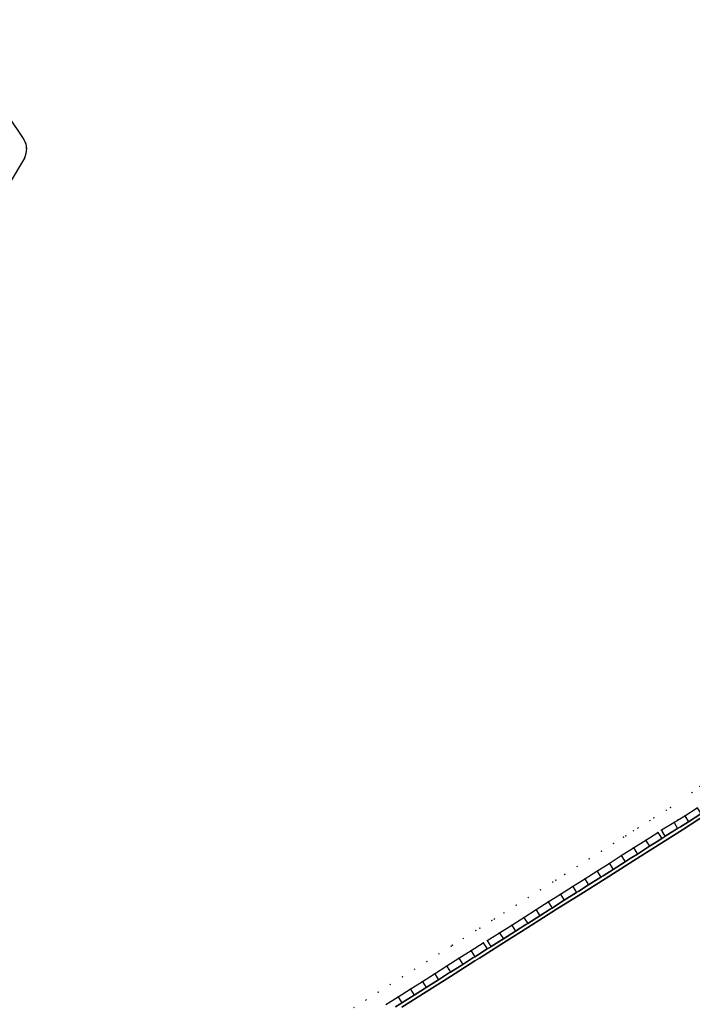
# Model space of a CAD drawing. Header units: metres. Extents: x 174791 to 179073, y 406431 to 409043.
# Tile 277 of 314: x 177918 to 178011, y 408172 to 408308. Entities that reach past the tile are written whole.
import ezdxf

# ---------------------------------------------------------------- set-up
doc = ezdxf.new("R2010")
doc.units = ezdxf.units.M
doc.linetypes.add('DOT', pattern=[6.35, 0, -6.35])
for name, color, linetype in [('terreindeelbegroeid', 254, 'DOT'), ('terreindeelonbegroeid', 254, 'DOT'), ('waterdeel', 254, 'Continuous'), ('wegdeel_molgoot', 254, 'Continuous'), ('wegdeel_rijbaan', 254, 'Continuous'), ('wegdeel_start_landingsbaan', 254, 'Continuous'), ('weginrichtingselement_voeg_vliegtuigverharding', 254, 'Continuous')]:
    doc.layers.add(name, color=color, linetype=linetype)

msp = doc.modelspace()

# ---------------------------------------------------------------- linework, layer by layer
at = {"layer": 'terreindeelbegroeid'}
for points in [[(177909.898, 408274.765, 0), (177918.475, 408289.03, 0), (177918.676, 408289.671, 0), (177918.728, 408290.34, 0), (177918.632, 408290.997, 0), (177918.392, 408291.617, 0), (177907.212, 408308.214, 0)], [(178012.106, 408201.863, 0), (178011.053, 408201.025, 0), (178008.058, 408198.935, 0), (178007.477, 408198.572, 0), (178005.733, 408197.513, 0), (178005.21, 408197.157, 0), (178003.547, 408196.104, 0), (178002.91, 408195.701, 0), (178001.858, 408195.034, 0), (178001.549, 408194.839, 0), (178000.168, 408193.964, 0), (177998.479, 408192.894, 0), (177996.789, 408191.823, 0), (177995.099, 408190.753, 0), (177993.41, 408189.683, 0), (177992.147, 408188.883, 0), (177991.72, 408188.613, 0), (177990.031, 408187.543, 0), (177988.341, 408186.472, 0), (177986.652, 408185.402, 0), (177984.962, 408184.332, 0), (177983.623, 408183.484, 0), (177983.272, 408183.262, 0), (177981.619, 408182.214, 0), (177981.045, 408181.885, 0), (177979.323, 408180.795, 0), (177977.822, 408179.844, 0), (177977.636, 408179.727, 0), (177975.95, 408178.66, 0), (177974.263, 408177.592, 0), (177972.576, 408176.525, 0), (177970.89, 408175.457, 0), (177969.203, 408174.39, 0), (177967.517, 408173.323, 0), (177965.83, 408172.255, 0), (177964.144, 408171.188, 0)], [(177964.144, 408171.188, 0), (177965.83, 408172.255, 0), (177967.517, 408173.323, 0), (177969.203, 408174.39, 0), (177970.89, 408175.457, 0), (177972.576, 408176.525, 0), (177974.263, 408177.592, 0), (177975.95, 408178.66, 0), (177977.636, 408179.727, 0), (177977.822, 408179.844, 0), (177979.323, 408180.795, 0), (177981.045, 408181.885, 0), (177981.619, 408182.214, 0), (177983.272, 408183.262, 0), (177983.623, 408183.484, 0), (177984.962, 408184.332, 0), (177986.652, 408185.402, 0), (177988.341, 408186.472, 0), (177990.031, 408187.543, 0), (177991.72, 408188.613, 0), (177992.147, 408188.883, 0), (177993.41, 408189.683, 0), (177995.099, 408190.753, 0), (177996.789, 408191.823, 0), (177998.479, 408192.894, 0), (178000.168, 408193.964, 0), (178001.549, 408194.839, 0), (178001.858, 408195.034, 0), (178002.91, 408195.701, 0), (178003.547, 408196.104, 0), (178005.21, 408197.157, 0), (178005.733, 408197.513, 0), (178007.477, 408198.572, 0), (178008.058, 408198.935, 0), (178011.053, 408201.025, 0), (178009.118, 408197.239, 0), (178008.526, 408196.869, 0), (178006.815, 408195.83, 0), (178006.307, 408195.485, 0), (178004.617, 408194.415, 0), (178002.928, 408193.345, 0), (178001.238, 408192.274, 0), (177999.549, 408191.204, 0), (177997.859, 408190.134, 0), (177996.17, 408189.064, 0), (177994.48, 408187.994, 0), (177992.79, 408186.923, 0), (177991.101, 408185.853, 0), (177989.411, 408184.783, 0), (177987.722, 408183.713, 0), (177986.032, 408182.642, 0), (177984.343, 408181.572, 0), (177982.653, 408180.502, 0), (177982.079, 408180.172, 0), (177980.392, 408179.105, 0), (177978.706, 408178.037, 0), (177977.019, 408176.97, 0), (177975.333, 408175.902, 0), (177973.646, 408174.835, 0), (177971.96, 408173.767, 0), (177970.273, 408172.7, 0), (177968.586, 408171.633, 0)], [(178011.744, 408198.895, 0), (178010.038, 408197.814, 0), (178009.118, 408197.239, 0), (178011.053, 408201.025, 0), (178012.106, 408201.863, 0)]]:
    msp.add_polyline3d(points, dxfattribs=at)
at = {"layer": 'terreindeelonbegroeid'}
for points in [[(178007.334, 408194.975, 0), (178006.842, 408194.64, 0), (178006.389, 408195.355, 0), (178006.307, 408195.485, 0), (178006.815, 408195.83, 0), (178006.906, 408195.681, 0)], [(177983.188, 408179.657, 0), (177982.614, 408179.327, 0), (177982.153, 408180.055, 0), (177982.079, 408180.172, 0), (177982.653, 408180.502, 0), (177982.712, 408180.408, 0)]]:
    msp.add_polyline3d(points, close=True, dxfattribs=at)
at = {"layer": 'waterdeel'}
msp.add_polyline3d([(177907.212, 408308.214, 0), (177918.392, 408291.617, 0), (177918.632, 408290.997, 0), (177918.728, 408290.34, 0), (177918.676, 408289.671, 0), (177918.475, 408289.03, 0), (177909.898, 408274.765, 0)], dxfattribs=at)
at = {"layer": 'wegdeel_molgoot'}
for points in [[(177969.93, 408171.299, 0), (177970.543, 408171.688, 0), (177970.808, 408171.855, 0), (177972.494, 408172.922, 0), (177973.916, 408173.822, 0), (177974.181, 408173.99, 0), (177975.868, 408175.057, 0), (177977.287, 408175.956, 0), (177977.554, 408176.125, 0), (177979.241, 408177.192, 0), (177980.66, 408178.09, 0), (177980.927, 408178.26, 0), (177981.28, 408178.483, 0), (177982.614, 408179.327, 0), (177983.188, 408179.657, 0), (177984.653, 408180.585, 0), (177984.878, 408180.727, 0), (177986.567, 408181.798, 0), (177988.012, 408182.713, 0), (177988.257, 408182.868, 0), (177989.946, 408183.938, 0), (177991.369, 408184.839, 0), (177991.636, 408185.008, 0), (177991.985, 408185.229, 0), (177993.326, 408186.079, 0), (177995.015, 408187.149, 0), (177995.35, 408187.361, 0), (177996.705, 408188.219, 0), (177998.394, 408189.289, 0), (177998.716, 408189.493, 0), (178000.084, 408190.359, 0), (178001.773, 408191.43, 0), (178002.08, 408191.624, 0), (178002.697, 408192.015, 0), (178003.463, 408192.5, 0), (178005.153, 408193.57, 0), (178006.069, 408194.15, 0), (178006.842, 408194.64, 0), (178007.334, 408194.975, 0), (178009.045, 408196.014, 0), (178009.453, 408196.269, 0), (178010.573, 408196.969, 0), (178012.279, 408198.05, 0)], [(178013.073, 408198.007, 0), (178009.702, 408195.87, 0), (178006.333, 408193.733, 0), (178002.962, 408191.596, 0), (178002.347, 408191.203, 0), (177998.978, 408189.078, 0), (177995.609, 408186.952, 0), (177992.24, 408184.827, 0), (177991.619, 408184.445, 0), (177988.264, 408182.315, 0), (177984.907, 408180.183, 0), (177981.552, 408178.053, 0), (177980.927, 408177.668, 0), (177977.555, 408175.533, 0), (177974.184, 408173.398, 0), (177970.812, 408171.263, 0)]]:
    msp.add_polyline3d(points, dxfattribs=at)
at = {"layer": 'wegdeel_rijbaan'}
for points in [[(178012.279, 408198.05, 0), (178010.573, 408196.969, 0), (178009.453, 408196.269, 0), (178009.045, 408196.014, 0), (178007.334, 408194.975, 0), (178006.906, 408195.681, 0), (178006.815, 408195.83, 0), (178008.526, 408196.869, 0), (178009.118, 408197.239, 0), (178010.038, 408197.814, 0), (178011.744, 408198.895, 0)], [(178006.842, 408194.64, 0), (178006.069, 408194.15, 0), (178005.153, 408193.57, 0), (178003.463, 408192.5, 0), (178002.697, 408192.015, 0), (178002.08, 408191.624, 0), (178001.773, 408191.43, 0), (178000.084, 408190.359, 0), (177998.716, 408189.493, 0), (177998.394, 408189.289, 0), (177996.705, 408188.219, 0), (177995.35, 408187.361, 0), (177995.015, 408187.149, 0), (177993.326, 408186.079, 0), (177991.985, 408185.229, 0), (177991.636, 408185.008, 0), (177991.369, 408184.839, 0), (177989.946, 408183.938, 0), (177988.257, 408182.868, 0), (177988.012, 408182.713, 0), (177986.567, 408181.798, 0), (177984.878, 408180.727, 0), (177984.653, 408180.585, 0), (177983.188, 408179.657, 0), (177982.712, 408180.408, 0), (177982.653, 408180.502, 0), (177984.343, 408181.572, 0), (177986.032, 408182.642, 0), (177987.722, 408183.713, 0), (177989.411, 408184.783, 0), (177991.101, 408185.853, 0), (177992.79, 408186.923, 0), (177994.48, 408187.994, 0), (177996.17, 408189.064, 0), (177997.859, 408190.134, 0), (177999.549, 408191.204, 0), (178001.238, 408192.274, 0), (178002.928, 408193.345, 0), (178004.617, 408194.415, 0), (178006.307, 408195.485, 0), (178006.389, 408195.355, 0)]]:
    msp.add_polyline3d(points, close=True, dxfattribs=at)
msp.add_polyline3d([(177968.586, 408171.633, 0), (177970.273, 408172.7, 0), (177971.96, 408173.767, 0), (177973.646, 408174.835, 0), (177975.333, 408175.902, 0), (177977.019, 408176.97, 0), (177978.706, 408178.037, 0), (177980.392, 408179.105, 0), (177982.079, 408180.172, 0), (177982.153, 408180.055, 0), (177982.614, 408179.327, 0), (177981.28, 408178.483, 0), (177980.927, 408178.26, 0), (177980.66, 408178.09, 0), (177979.241, 408177.192, 0), (177977.554, 408176.125, 0), (177977.287, 408175.956, 0), (177975.868, 408175.057, 0), (177974.181, 408173.99, 0), (177973.916, 408173.822, 0), (177972.494, 408172.922, 0), (177970.808, 408171.855, 0), (177970.543, 408171.688, 0), (177969.93, 408171.299, 0)], dxfattribs=at)
at = {"layer": 'wegdeel_start_landingsbaan'}
msp.add_polyline3d([(177970.812, 408171.263, 0), (177974.184, 408173.398, 0), (177977.555, 408175.533, 0), (177980.927, 408177.668, 0), (177981.552, 408178.053, 0), (177984.907, 408180.183, 0), (177988.264, 408182.315, 0), (177991.619, 408184.445, 0), (177992.24, 408184.827, 0), (177995.609, 408186.952, 0), (177998.978, 408189.078, 0), (178002.347, 408191.203, 0), (178002.962, 408191.596, 0), (178006.333, 408193.733, 0), (178009.702, 408195.87, 0), (178013.073, 408198.007, 0)], dxfattribs=at)
at = {"layer": 'weginrichtingselement_voeg_vliegtuigverharding'}
for points in [[(178008.526, 408196.869, 0), (178008.591, 408196.762, 0), (178009.045, 408196.014, 0)], [(178010.038, 408197.814, 0), (178010.064, 408197.773, 0), (178010.573, 408196.969, 0)], [(178004.617, 408194.415, 0), (178004.698, 408194.287, 0), (178005.152, 408193.57, 0)], [(178002.928, 408193.345, 0), (178003.007, 408193.22, 0), (178003.463, 408192.5, 0)], [(177999.549, 408191.204, 0), (177999.625, 408191.084, 0), (178000.084, 408190.359, 0)], [(178001.238, 408192.274, 0), (178001.316, 408192.152, 0), (178001.773, 408191.43, 0)], [(177997.859, 408190.134, 0), (177997.933, 408190.016, 0), (177998.394, 408189.289, 0)], [(177996.17, 408189.064, 0), (177996.242, 408188.949, 0), (177996.705, 408188.219, 0)], [(177992.79, 408186.923, 0), (177992.86, 408186.814, 0), (177993.326, 408186.079, 0)], [(177994.48, 408187.994, 0), (177994.551, 408187.881, 0), (177995.015, 408187.149, 0)], [(177991.101, 408185.853, 0), (177991.169, 408185.746, 0), (177991.636, 408185.008, 0)], [(177989.411, 408184.783, 0), (177989.477, 408184.679, 0), (177989.946, 408183.938, 0)], [(177987.722, 408183.713, 0), (177987.786, 408183.611, 0), (177988.257, 408182.868, 0)], [(177984.343, 408181.572, 0), (177984.403, 408181.476, 0), (177984.878, 408180.727, 0)], [(177986.032, 408182.642, 0), (177986.095, 408182.543, 0), (177986.567, 408181.798, 0)], [(177980.392, 408179.105, 0), (177980.465, 408178.99, 0), (177980.927, 408178.26, 0)], [(177978.706, 408178.037, 0), (177978.777, 408177.925, 0), (177979.241, 408177.192, 0)], [(177977.019, 408176.97, 0), (177977.089, 408176.859, 0), (177977.554, 408176.125, 0)], [(177973.646, 408174.835, 0), (177973.713, 408174.729, 0), (177974.181, 408173.99, 0)], [(177975.333, 408175.902, 0), (177975.401, 408175.794, 0), (177975.867, 408175.057, 0)], [(177971.96, 408173.767, 0), (177972.025, 408173.663, 0), (177972.494, 408172.922, 0)], [(177970.273, 408172.7, 0), (177970.338, 408172.598, 0), (177970.808, 408171.855, 0)]]:
    msp.add_polyline3d(points, dxfattribs=at)

doc.saveas('drawing.dxf')
